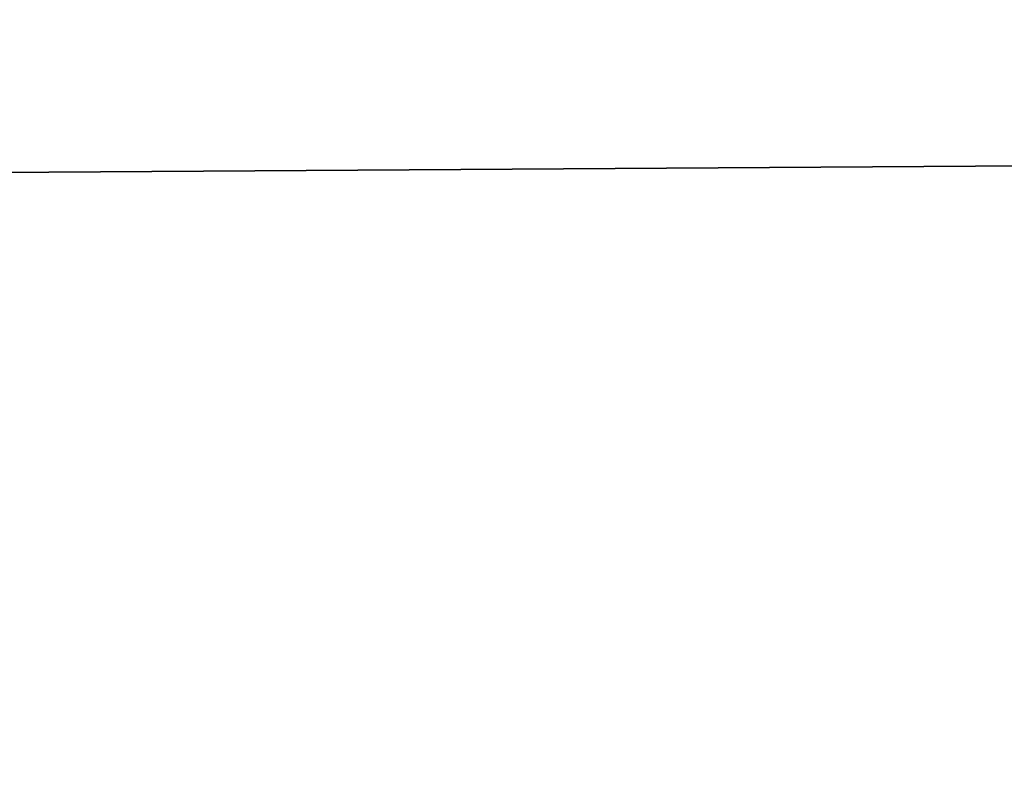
# Model space of a CAD drawing. Header units: millimetres. Extents: x -144 to 364, y -408 to 1133.
# Tile 1006 of 1056: x -55.9803 to -55.9383, y 987.4551 to 987.4875. Entities that reach past the tile are written whole.
import ezdxf

# ---------------------------------------------------------------- set-up
doc = ezdxf.new("R2010")
doc.units = ezdxf.units.MM
doc.header["$LTSCALE"] = 41.718519
for name, color, linetype in [('1639', 7, 'CONTINUOUS'), ('1640', 7, 'CONTINUOUS'), ('1641', 7, 'CONTINUOUS'), ('1642', 7, 'CONTINUOUS')]:
    doc.layers.add(name, color=color, linetype=linetype)

msp = doc.modelspace()

# ---------------------------------------------------------------- linework, layer by layer
at = {"layer": '1639', "color": 7, "linetype": 'CONTINUOUS', "true_color": 0xaaaaaa}
for points in [[(-51.022094, 987.375975, 400.136498), (-61.531668, 987.95, 394.181229), (-66.058727, 987.375975, 390.922038), (-51.022094, 987.375975, 400.136498)], [(-45.190735, 987.95, 403.024499), (-61.531668, 987.95, 394.181229), (-51.022094, 987.375975, 400.136498), (-45.190735, 987.95, 403.024499)]]:
    msp.add_3dface(points, dxfattribs=at)
at = {"layer": '1640', "color": 7, "linetype": 'CONTINUOUS', "true_color": 0xaaaaaa}
for points in [[(-66.058727, 987.375975, 209.077962), (-61.531668, 987.95, 205.818771), (-51.022094, 987.375975, 199.863502), (-66.058727, 987.375975, 209.077962)], [(-61.531668, 987.95, 205.818771), (-45.190735, 987.95, 196.975501), (-51.022094, 987.375975, 199.863502), (-61.531668, 987.95, 205.818771)]]:
    msp.add_3dface(points, dxfattribs=at)
at = {"layer": '1641', "color": 7, "linetype": 'CONTINUOUS', "true_color": 0xaaaaaa}
for points in [[(-65.390976, 987.516856, 209.997043), (-60.713368, 987.45, 207.075907), (-50.50634, 987.516856, 200.875726), (-65.390976, 987.516856, 209.997043)], [(-60.713368, 987.45, 207.075907), (-44.589861, 987.45, 198.349893), (-50.50634, 987.516856, 200.875726), (-60.713368, 987.45, 207.075907)]]:
    msp.add_3dface(points, dxfattribs=at)
at = {"layer": '1642', "color": 7, "linetype": 'CONTINUOUS', "true_color": 0xaaaaaa}
for points in [[(-50.50634, 987.516856, 399.124274), (-60.713368, 987.45, 392.924092), (-65.390976, 987.516856, 390.002957), (-50.50634, 987.516856, 399.124274)], [(-44.589861, 987.45, 401.650107), (-60.713368, 987.45, 392.924092), (-50.50634, 987.516856, 399.124274), (-44.589861, 987.45, 401.650107)]]:
    msp.add_3dface(points, dxfattribs=at)

doc.saveas('drawing.dxf')
